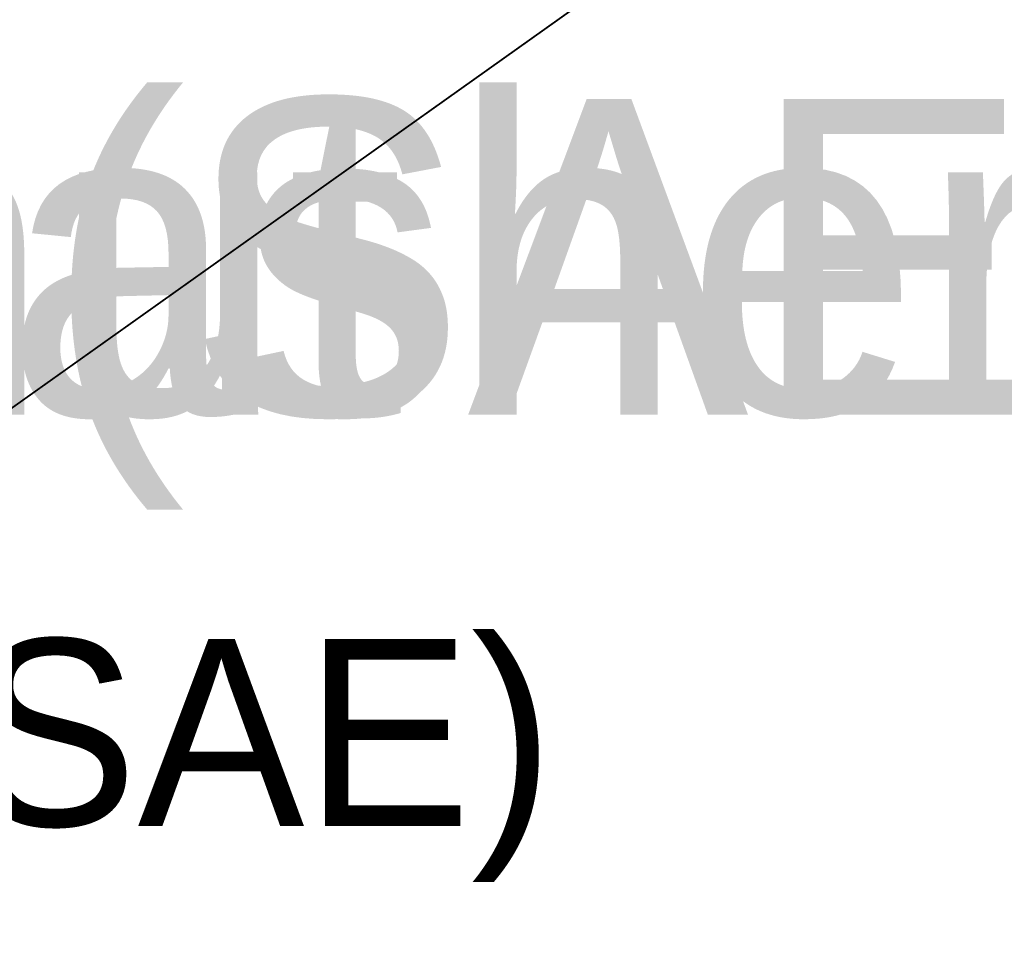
# Model space of a CAD drawing. Extents: x 0 to 706, y 79 to 431.
# Tile 485 of 656: x 238.22 to 243.49, y 247.39 to 252.31. Entities that reach past the tile are written whole.
import ezdxf

# ---------------------------------------------------------------- set-up
doc = ezdxf.new("R2010")
doc.units = 0
doc.header["$MEASUREMENT"] = 0
doc.layers.get('0').update_dxf_attribs({"color": 144, "linetype": 'CONTINUOUS'})
for name, color, linetype in [('POTEAU', 36, 'CONTINUOUS'), ('SOL', 36, 'CONTINUOUS'), ('VOILE', 134, 'CONTINUOUS')]:
    doc.layers.add(name, color=color, linetype=linetype)

# ---------------------------------------------------------------- blocks, each defined once
blk = doc.blocks.new('GROUP_30')
blk = doc.blocks.new('GROUP_31')
blk = doc.blocks.new('GROUP_37')
ref = blk.add_blockref('GROUP_30', (0, 0, 0.75))
ref.add_attrib('Skp_GroupInstanceName', '.500 flat washer (SAE)', (0, 0), dxfattribs={"height": 1})
ref = blk.add_blockref('GROUP_31', (0.1649, 0.1082, 0.3735))
ref.add_attrib('Skp_GroupInstanceName', '.500 hex nut', (0, 0), dxfattribs={"height": 1})
blk = doc.blocks.new('GROUPE_4')
at = {"color": 254, "xscale": 1.69, "yscale": 1.69, "zscale": 1.69}
for p in [(-0.1018, 10.084, -0.1584), (5.9607, 10.084, -0.1584)]:
    blk.add_blockref('GROUP_37', p, dxfattribs=at)
blk = doc.blocks.new('GROUP_33')
ref = blk.add_blockref('GROUP_30', (0, 0, 0.75))
ref.add_attrib('Skp_GroupInstanceName', '.500 flat washer (SAE)', (0, 0), dxfattribs={"height": 1})
blk = doc.blocks.new('GROUP_1')
blk.add_blockref('GROUPE_4', (2.8078, 0.0952))
at = {"color": 254}
blk.add_blockref('GROUP_33', (8.6351, 7.9786, 97.2686), dxfattribs=at)
blk = doc.blocks.new('GROUPE_18')
for p, q in [((0, 118.8167, 0.1872), (11.3579, 127.0315, 2.3797)), ((11.3579, 127.0206, 2.1925), (0, 118.8058))]:
    blk.add_line(p, q)
at = {"color": 22}
mesh = blk.add_polyface(dxfattribs=at)
corners = [(18.9656, 119.054, 5.2955), (11.3579, 127.0315, 2.3797), (0, 118.8167, 0.1872)]
mesh.append_faces([[corners[k] for k in face] for face in [(0, 1, 2)]], dxfattribs={"color": 22})
mesh = blk.add_polyface(dxfattribs=at)
corners = [(0, 118.8167, 0.1872), (11.3579, 127.0206, 2.1925), (0, 118.8058), (11.3579, 127.0315, 2.3797)]
mesh.append_faces([[corners[k] for k in face] for face in [(0, 1, 2), (1, 0, 3)]], dxfattribs={"vtx0": -1, "color": 22})
mesh = blk.add_polyface(dxfattribs=at)
corners = [(18.9656, 119.0431, 5.1083), (0, 118.8058), (11.3579, 127.0206, 2.1925)]
mesh.append_faces([[corners[k] for k in face] for face in [(0, 1, 2)]], dxfattribs={"color": 22})
blk = doc.blocks.new('GROUP_35')
at = {"layer": 'VOILE', "extrusion": (-2.60656e-05, -0.058031, 0.998315), "rotation": 0.03072820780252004}
blk.add_blockref('GROUPE_18', (10.255, 13.2337, -6.0063), dxfattribs=at)
blk = doc.blocks.new('GROUPE_5')
at = {"color": 67}
mesh = blk.add_polyface(dxfattribs=at)
corners = [(568.9375, 0), (-137.125, 351.125), (-137.125, 0), (568.9375, 351.125)]
mesh.append_faces([[corners[k] for k in face] for face in [(0, 1, 2), (1, 0, 3)]], dxfattribs={"vtx0": -1, "color": 67})

msp = doc.modelspace()

# ---------------------------------------------------------------- block references
msp.add_blockref('GROUP_35', (222.7551, 114.3953, 147.8786))
at = {"layer": 'POTEAU'}
msp.add_blockref('GROUP_1', (219.0677, 240.0173, 52.6124), dxfattribs=at)
at = {"layer": 'SOL'}
msp.add_blockref('GROUPE_5', (137.125, 79.3906, 50.3498), dxfattribs=at)

doc.saveas('drawing.dxf')
